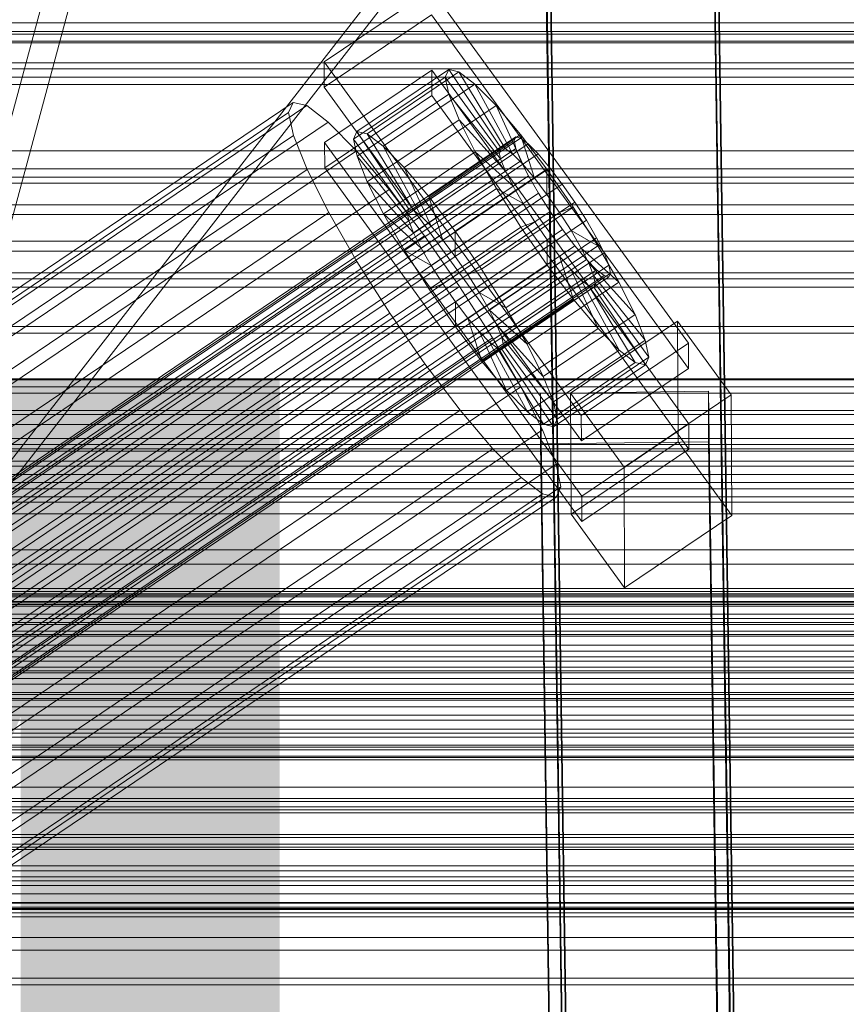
# Model space of a CAD drawing. Header units: millimetres. Extents: x -1970 to 61924, y -58230 to 6847.
# Tile 296 of 656: x 302 to 390, y -33417 to -33311. Entities that reach past the tile are written whole.
import ezdxf

# ---------------------------------------------------------------- set-up
doc = ezdxf.new("R2010")
doc.units = ezdxf.units.MM
for name, color, linetype, lineweight in [('COTAS_O', 1, 'Continuous', 0), ('frontal_briquetadora', 7, 'Continuous', 0), ('frontal_C01', 7, 'Continuous', 0), ('frontal_C02', 7, 'Continuous', 0), ('frontal_C03', 7, 'Continuous', 0), ('frontal_dosificador', 7, 'Continuous', 0), ('frontal_secador', 7, 'Continuous', 0)]:
    doc.layers.add(name, color=color, linetype=linetype, lineweight=lineweight)
doc.dimstyles.new('R19_100', dxfattribs={"dimtxt": 250, "dimasz": 150, "dimexe": 150, "dimexo": 80, "dimgap": 100, "dimtad": 1, "dimtih": 1, "dimtoh": 1, "dimdsep": 46, "dimcen": 0.09, "dimadec": 0, "dimazin": 0, "dimtfac": 1, "dimtdec": 4, "dimtofl": 0, "dimtmove": 0, "dimatfit": 3, "dimfxl": 1, "dimtolj": 1, "dimtzin": 0, "dimarcsym": 0})

# ---------------------------------------------------------------- blocks, each defined once
blk = doc.blocks.new('DIM_R26_46')
at = {"layer": 'COTAS_O'}
for p, q in [((-1725, -33700), (-1575, -33655)), ((1725, -33700), (1575, -33655)), ((-1725, -34400), (-1725, -33700)), ((-1725, -33700), (1725, -33700)), ((-1725, -33700), (-1575, -33745)), ((1725, -33700), (1575, -33745)), ((1725, -34400), (1725, -33700))]:
    blk.add_line(p, q, dxfattribs=at)
blk.add_text('3450 O', height=250, dxfattribs=at).set_placement((0, -33600))

msp = doc.modelspace()

# ---------------------------------------------------------------- linework, layer by layer
at = {"layer": 'frontal_briquetadora'}
for p, q in [((207, -33670), (342, -33170)), ((210, -33670), (345, -33170))]:
    msp.add_line(p, q, dxfattribs=at)
at = {"layer": 'frontal_C01'}
for p, q in [((360.514, -33425.982), (357.646, -33230.872)), ((375.644, -33230.626), (378.512, -33425.737)), ((378.512, -33431.13), (375.644, -33236.019)), ((360.514, -33431.375), (357.646, -33236.264)), ((334.501, -33315.962), (345.969, -33308.226)), ((345.969, -33308.226), (373.501, -33346.08)), ((345.981, -33310.922), (334.513, -33318.658)), ((373.513, -33348.776), (345.981, -33310.922)), ((425, -33311.776), (-425, -33311.776)), ((425, -33313.916), (-425, -33313.916)), ((334.513, -33318.658), (334.501, -33315.962)), ((362.033, -33353.816), (334.501, -33315.962)), ((334.539, -33324.59), (346.008, -33316.853)), ((338.005, -33323.411), (347.835, -33316.779)), ((339.088, -33323.672), (348.918, -33317.041)), ((346.008, -33316.853), (346.02, -33319.55)), ((346.008, -33316.853), (373.539, -33354.708)), ((347.835, -33316.779), (347.47, -33317.595)), ((348.918, -33317.041), (347.835, -33316.779)), ((347.835, -33316.779), (353.378, -33325.095)), ((350.645, -33318.361), (348.918, -33317.041)), ((348.918, -33317.041), (353.892, -33325.219)), ((337.64, -33324.226), (347.47, -33317.595)), ((340.816, -33324.992), (350.645, -33318.361)), ((347.47, -33317.595), (353.205, -33325.481)), ((347.47, -33317.595), (347.847, -33319.431)), ((352.899, -33320.65), (350.645, -33318.361)), ((350.645, -33318.361), (354.71, -33325.844)), ((334.513, -33318.658), (362.045, -33356.513)), ((338.017, -33326.062), (347.847, -33319.431)), ((347.847, -33319.431), (353.384, -33326.351)), ((347.847, -33319.431), (348.941, -33322.164)), ((146.872, -33444.634), (331.181, -33320.299)), ((331.181, -33320.299), (330.692, -33321.389)), ((332.629, -33320.649), (331.181, -33320.299)), ((346.02, -33319.55), (334.551, -33327.286)), ((373.551, -33357.404), (346.02, -33319.55)), ((146.383, -33445.724), (330.692, -33321.389)), ((148.32, -33444.983), (332.629, -33320.649)), ((330.692, -33321.389), (331.197, -33323.844)), ((334.938, -33322.414), (332.629, -33320.649)), ((343.069, -33327.282), (352.899, -33320.65)), ((355.525, -33323.752), (352.899, -33320.65)), ((352.899, -33320.65), (355.777, -33326.928)), ((150.629, -33446.748), (334.938, -33322.414)), ((337.95, -33325.474), (334.938, -33322.414)), ((339.111, -33328.795), (348.941, -33322.164)), ((348.941, -33322.164), (353.902, -33327.645)), ((348.941, -33322.164), (350.678, -33325.606)), ((337.64, -33324.226), (338.005, -33323.411)), ((343.549, -33331.726), (338.005, -33323.411)), ((338.005, -33323.411), (339.088, -33323.672)), ((141.045, -33468.604), (354.844, -33324.376)), ((141.218, -33468.218), (355.017, -33323.99)), ((141.731, -33468.342), (355.53, -33324.113)), ((146.887, -33448.179), (331.197, -33323.844)), ((331.197, -33323.844), (332.659, -33327.497)), ((334.551, -33327.286), (334.539, -33324.59)), ((362.071, -33362.444), (334.539, -33324.59)), ((343.376, -33332.112), (337.64, -33324.226)), ((338.017, -33326.062), (337.64, -33324.226)), ((344.062, -33331.85), (339.088, -33323.672)), ((339.088, -33323.672), (340.816, -33324.992)), ((345.695, -33330.384), (355.525, -33323.752)), ((355.017, -33323.99), (354.844, -33324.376)), ((354.844, -33324.376), (355.022, -33325.246)), ((355.53, -33324.113), (355.017, -33323.99)), ((358.345, -33327.456), (355.525, -33323.752)), ((355.525, -33323.752), (357.021, -33328.398)), ((356.348, -33324.739), (355.53, -33324.113)), ((-425, -33325.472), (425, -33325.472)), ((141.224, -33469.474), (355.022, -33325.246)), ((142.549, -33468.967), (356.348, -33324.739)), ((153.641, -33449.809), (337.95, -33325.474)), ((341.461, -33329.621), (337.95, -33325.474)), ((344.88, -33332.475), (340.816, -33324.992)), ((340.816, -33324.992), (343.069, -33327.282)), ((340.848, -33332.237), (350.678, -33325.606)), ((353.205, -33325.481), (343.376, -33332.112)), ((353.378, -33325.095), (343.549, -33331.726)), ((353.892, -33325.219), (344.062, -33331.85)), ((350.678, -33325.606), (354.725, -33329.276)), ((350.678, -33325.606), (352.938, -33329.523)), ((353.205, -33325.481), (353.378, -33325.095)), ((353.384, -33326.351), (353.205, -33325.481)), ((353.378, -33325.095), (353.892, -33325.219)), ((353.892, -33325.219), (354.71, -33325.844)), ((355.022, -33325.246), (355.541, -33326.54)), ((357.415, -33325.823), (356.348, -33324.739)), ((141.742, -33470.768), (355.541, -33326.54)), ((143.617, -33470.052), (357.415, -33325.823)), ((343.554, -33332.982), (338.017, -33326.062)), ((339.111, -33328.795), (338.017, -33326.062)), ((353.384, -33326.351), (343.554, -33332.982)), ((354.71, -33325.844), (344.88, -33332.475)), ((353.902, -33327.645), (353.384, -33326.351)), ((354.71, -33325.844), (355.777, -33326.928)), ((355.541, -33326.54), (356.363, -33328.171)), ((358.659, -33327.293), (357.415, -33325.823)), ((144.861, -33471.521), (358.659, -33327.293)), ((148.35, -33451.832), (332.659, -33327.497)), ((332.659, -33327.497), (334.981, -33332.099)), ((334.551, -33327.286), (362.083, -33365.14)), ((345.947, -33333.56), (343.069, -33327.282)), ((343.069, -33327.282), (345.695, -33330.384)), ((353.902, -33327.645), (344.073, -33334.276)), ((355.777, -33326.928), (345.947, -33333.56)), ((358.345, -33327.456), (348.515, -33334.087)), ((354.725, -33329.276), (353.902, -33327.645)), ((355.777, -33326.928), (357.021, -33328.398)), ((358.357, -33330.152), (358.345, -33327.456)), ((361.166, -33331.509), (358.345, -33327.456)), ((359.995, -33329.047), (358.659, -33327.293)), ((142.565, -33472.399), (356.363, -33328.171)), ((344.073, -33334.276), (339.111, -33328.795)), ((340.848, -33332.237), (339.111, -33328.795)), ((357.021, -33328.398), (347.191, -33335.029)), ((356.363, -33328.171), (357.434, -33330.026)), ((357.021, -33328.398), (358.357, -33330.152)), ((359.995, -33329.047), (146.196, -33473.275)), ((157.152, -33453.956), (341.461, -33329.621)), ((345.231, -33334.572), (341.461, -33329.621)), ((343.108, -33336.154), (352.938, -33329.523)), ((354.725, -33329.276), (344.895, -33335.907)), ((352.938, -33329.523), (355.796, -33331.131)), ((352.938, -33329.523), (355.569, -33333.649)), ((355.796, -33331.131), (354.725, -33329.276)), ((361.332, -33330.967), (359.995, -33329.047)), ((143.635, -33474.254), (357.434, -33330.026)), ((147.533, -33475.195), (361.332, -33330.967)), ((347.191, -33335.029), (345.695, -33330.384)), ((345.695, -33330.384), (348.515, -33334.087)), ((348.527, -33336.783), (358.357, -33330.152)), ((357.434, -33330.026), (358.68, -33331.98)), ((358.357, -33330.152), (359.693, -33332.072)), ((362.578, -33332.921), (361.332, -33330.967)), ((144.881, -33476.209), (358.68, -33331.98)), ((343.549, -33331.726), (343.376, -33332.112)), ((344.062, -33331.85), (343.549, -33331.726)), ((344.88, -33332.475), (344.062, -33331.85)), ((355.796, -33331.131), (345.966, -33337.763)), ((359.693, -33332.072), (349.863, -33338.703)), ((351.336, -33338.14), (361.166, -33331.509)), ((357.042, -33333.086), (355.796, -33331.131)), ((358.68, -33331.98), (360.017, -33333.9)), ((361.166, -33331.509), (359.693, -33332.072)), ((359.693, -33332.072), (360.939, -33334.026)), ((363.797, -33335.634), (361.166, -33331.509)), ((148.779, -33477.149), (362.578, -33332.921)), ((150.672, -33456.433), (334.981, -33332.099)), ((334.981, -33332.099), (338.003, -33337.335)), ((344.895, -33335.907), (340.848, -33332.237)), ((343.108, -33336.154), (340.848, -33332.237)), ((343.376, -33332.112), (343.554, -33332.982)), ((343.554, -33332.982), (344.073, -33334.276)), ((345.947, -33333.56), (344.88, -33332.475)), ((357.042, -33333.086), (347.212, -33339.717)), ((355.569, -33333.649), (357.042, -33333.086)), ((358.378, -33335.005), (357.042, -33333.086)), ((363.648, -33334.777), (362.578, -33332.921)), ((146.218, -33478.128), (360.017, -33333.9)), ((345.739, -33340.28), (355.569, -33333.649)), ((347.191, -33335.029), (345.947, -33333.56)), ((348.515, -33334.087), (348.527, -33336.783)), ((348.515, -33334.087), (351.336, -33338.14)), ((360.939, -33334.026), (351.109, -33340.657)), ((355.569, -33333.649), (358.39, -33337.701)), ((360.017, -33333.9), (361.352, -33335.654)), ((363.797, -33335.634), (360.939, -33334.026)), ((360.939, -33334.026), (362.01, -33335.882)), ((149.85, -33479.005), (363.648, -33334.777)), ((345.231, -33334.572), (160.922, -33458.907)), ((344.073, -33334.276), (344.895, -33335.907)), ((349.002, -33339.99), (345.231, -33334.572)), ((348.527, -33336.783), (347.191, -33335.029)), ((358.378, -33335.005), (348.548, -33341.636)), ((358.39, -33337.701), (358.378, -33335.005)), ((359.714, -33336.76), (358.378, -33335.005)), ((364.471, -33336.407), (363.648, -33334.777)), ((147.554, -33479.883), (361.352, -33335.654)), ((345.966, -33337.763), (343.108, -33336.154)), ((345.739, -33340.28), (343.108, -33336.154)), ((344.895, -33335.907), (345.966, -33337.763)), ((362.01, -33335.882), (352.18, -33342.513)), ((353.967, -33342.266), (363.797, -33335.634)), ((361.352, -33335.654), (362.596, -33337.124)), ((366.057, -33339.552), (362.01, -33335.882)), ((362.01, -33335.882), (362.833, -33337.512)), ((366.057, -33339.552), (363.797, -33335.634)), ((148.798, -33481.352), (362.596, -33337.124)), ((150.672, -33480.635), (364.471, -33336.407)), ((153.694, -33461.67), (338.003, -33337.335)), ((338.003, -33337.335), (341.52, -33342.851)), ((349.863, -33338.703), (348.527, -33336.783)), ((359.714, -33336.76), (349.884, -33343.391)), ((361.21, -33341.405), (359.714, -33336.76)), ((360.958, -33338.229), (359.714, -33336.76)), ((362.596, -33337.124), (363.664, -33338.208)), ((364.989, -33337.701), (364.471, -33336.407)), ((149.865, -33482.436), (363.664, -33338.208)), ((151.191, -33481.93), (364.989, -33337.701)), ((345.966, -33337.763), (347.212, -33339.717)), ((348.56, -33344.333), (358.39, -33337.701)), ((349.863, -33338.703), (351.336, -33338.14)), ((360.958, -33338.229), (351.128, -33344.86)), ((351.336, -33338.14), (353.967, -33342.266)), ((362.833, -33337.512), (353.003, -33344.143)), ((358.39, -33337.701), (361.21, -33341.405)), ((363.836, -33344.507), (360.958, -33338.229)), ((362.025, -33339.313), (360.958, -33338.229)), ((367.794, -33342.994), (362.833, -33337.512)), ((362.833, -33337.512), (363.351, -33338.807)), ((363.664, -33338.208), (364.482, -33338.834)), ((365.168, -33338.571), (364.989, -33337.701)), ((150.683, -33483.062), (364.482, -33338.834)), ((151.196, -33483.186), (364.995, -33338.957)), ((151.369, -33482.8), (365.168, -33338.571)), ((351.109, -33340.657), (349.863, -33338.703)), ((362.025, -33339.313), (352.196, -33345.945)), ((363.351, -33338.807), (353.521, -33345.438)), ((366.09, -33346.796), (362.025, -33339.313)), ((362.843, -33339.939), (362.025, -33339.313)), ((368.888, -33345.726), (363.351, -33338.807)), ((363.351, -33338.807), (363.53, -33339.676)), ((364.482, -33338.834), (364.995, -33338.957)), ((364.995, -33338.957), (365.168, -33338.571)), ((164.693, -33464.325), (349.002, -33339.99)), ((347.212, -33339.717), (345.739, -33340.28)), ((348.56, -33344.333), (345.739, -33340.28)), ((347.212, -33339.717), (348.548, -33341.636)), ((352.519, -33345.505), (349.002, -33339.99)), ((362.843, -33339.939), (353.014, -33346.57)), ((363.357, -33340.063), (353.527, -33346.694)), ((363.53, -33339.676), (353.7, -33346.308)), ((356.228, -33346.183), (366.057, -33339.552)), ((367.817, -33348.117), (362.843, -33339.939)), ((363.357, -33340.063), (362.843, -33339.939)), ((363.53, -33339.676), (363.357, -33340.063)), ((368.9, -33348.378), (363.357, -33340.063)), ((369.265, -33347.563), (363.53, -33339.676)), ((367.794, -33342.994), (366.057, -33339.552)), ((352.18, -33342.513), (351.109, -33340.657)), ((351.109, -33340.657), (353.967, -33342.266)), ((351.38, -33348.036), (361.21, -33341.405)), ((361.21, -33341.405), (363.836, -33344.507)), ((348.548, -33341.636), (348.56, -33344.333)), ((348.548, -33341.636), (349.884, -33343.391)), ((353.003, -33344.143), (352.18, -33342.513)), ((352.18, -33342.513), (356.228, -33346.183)), ((353.967, -33342.266), (356.228, -33346.183)), ((157.211, -33467.185), (341.52, -33342.851)), ((341.52, -33342.851), (345.291, -33348.269)), ((349.884, -33343.391), (351.38, -33348.036)), ((349.884, -33343.391), (351.128, -33344.86)), ((357.964, -33349.625), (367.794, -33342.994)), ((368.888, -33345.726), (367.794, -33342.994)), ((351.38, -33348.036), (348.56, -33344.333)), ((353.521, -33345.438), (353.003, -33344.143)), ((353.003, -33344.143), (357.964, -33349.625)), ((354.006, -33351.138), (363.836, -33344.507)), ((360.882, -33351.43), (372.35, -33343.694)), ((363.836, -33344.507), (366.09, -33346.796)), ((372.35, -33343.694), (372.408, -33356.635)), ((372.35, -33343.694), (378.086, -33351.58)), ((168.21, -33469.84), (352.519, -33345.505)), ((351.128, -33344.86), (354.006, -33351.138)), ((351.128, -33344.86), (352.196, -33345.945)), ((355.541, -33350.742), (352.519, -33345.505)), ((353.7, -33346.308), (353.521, -33345.438)), ((353.521, -33345.438), (359.058, -33352.358)), ((359.058, -33352.358), (368.888, -33345.726)), ((369.265, -33347.563), (368.888, -33345.726)), ((352.196, -33345.945), (356.26, -33353.428)), ((352.196, -33345.945), (353.014, -33346.57)), ((353.014, -33346.57), (357.987, -33354.748)), ((353.014, -33346.57), (353.527, -33346.694)), ((353.527, -33346.694), (353.7, -33346.308)), ((353.527, -33346.694), (359.07, -33355.009)), ((353.7, -33346.308), (359.436, -33354.194)), ((356.228, -33346.183), (357.964, -33349.625)), ((356.26, -33353.428), (366.09, -33346.796)), ((373.501, -33346.08), (362.033, -33353.816)), ((366.09, -33346.796), (367.817, -33348.117)), ((373.513, -33348.776), (373.501, -33346.08)), ((359.436, -33354.194), (369.265, -33347.563)), ((368.9, -33348.378), (369.265, -33347.563)), ((160.982, -33472.603), (345.291, -33348.269)), ((345.291, -33348.269), (349.061, -33353.22)), ((354.006, -33351.138), (351.38, -33348.036)), ((357.987, -33354.748), (367.817, -33348.117)), ((359.07, -33355.009), (368.9, -33348.378)), ((362.045, -33356.513), (373.513, -33348.776)), ((367.817, -33348.117), (368.9, -33348.378)), ((357.964, -33349.625), (359.058, -33352.358)), ((171.232, -33475.077), (355.541, -33350.742)), ((357.863, -33355.344), (355.541, -33350.742)), ((356.26, -33353.428), (354.006, -33351.138)), ((357.646, -33351.459), (375.644, -33351.214)), ((357.646, -33356.852), (357.646, -33351.459)), ((360.514, -33546.57), (357.646, -33351.459)), ((360.939, -33364.372), (360.882, -33351.43)), ((366.618, -33359.317), (360.882, -33351.43)), ((378.086, -33351.58), (366.618, -33359.317)), ((375.644, -33351.214), (375.644, -33356.607)), ((375.644, -33351.214), (378.512, -33546.325)), ((378.143, -33364.522), (378.086, -33351.58)), ((359.058, -33352.358), (359.436, -33354.194)), ((164.752, -33477.554), (349.061, -33353.22)), ((349.061, -33353.22), (352.572, -33357.367)), ((357.987, -33354.748), (356.26, -33353.428)), ((359.436, -33354.194), (359.07, -33355.009)), ((362.033, -33353.816), (362.045, -33356.513)), ((359.07, -33355.009), (357.987, -33354.748)), ((373.539, -33354.708), (362.071, -33362.444)), ((373.551, -33357.404), (373.539, -33354.708)), ((173.554, -33479.679), (357.863, -33355.344)), ((359.326, -33358.997), (357.863, -33355.344)), ((168.263, -33481.701), (352.572, -33357.367)), ((352.572, -33357.367), (355.584, -33360.427)), ((375.644, -33356.607), (357.646, -33356.852)), ((360.514, -33551.963), (357.646, -33356.852)), ((372.408, -33356.635), (360.939, -33364.372)), ((378.143, -33364.522), (372.408, -33356.635)), ((378.512, -33551.717), (375.644, -33356.607)), ((362.083, -33365.14), (373.551, -33357.404)), ((175.016, -33483.331), (359.326, -33358.997)), ((359.83, -33361.452), (359.326, -33358.997)), ((366.618, -33359.317), (366.675, -33372.258)), ((171.275, -33484.762), (355.584, -33360.427)), ((355.584, -33360.427), (357.893, -33362.192)), ((175.521, -33485.786), (359.83, -33361.452)), ((359.341, -33362.542), (359.83, -33361.452)), ((173.584, -33486.527), (357.893, -33362.192)), ((175.032, -33486.876), (359.341, -33362.542)), ((357.893, -33362.192), (359.341, -33362.542)), ((362.071, -33362.444), (362.083, -33365.14)), ((360.939, -33364.372), (366.675, -33372.258)), ((366.675, -33372.258), (378.143, -33364.522))]:
    msp.add_line(p, q, dxfattribs=at)
at = {"layer": 'frontal_C02'}
for p, q in [((375.644, -33260.244), (378.512, -33453.649)), ((360.514, -33453.892), (357.646, -33260.487)), ((360.514, -33459.853), (357.646, -33266.448)), ((378.512, -33459.61), (375.644, -33266.205))]:
    msp.add_line(p, q, dxfattribs=at)
at = {"layer": 'frontal_C03'}
for p, q in [((1250, -33312.709), (-1250, -33312.709)), ((1250, -33313.766), (-1250, -33313.766)), ((1250, -33316.073), (-1250, -33316.073)), ((1250, -33316.727), (-1250, -33316.727)), ((-1500, -33318.373), (1500, -33318.373)), ((1250, -33317.608), (-1250, -33317.608)), ((1250, -33327.415), (-1250, -33327.415)), ((1250, -33328.296), (-1250, -33328.296)), ((1250, -33328.949), (-1250, -33328.949)), ((1250, -33331.257), (-1250, -33331.257)), ((-1250, -33332.314), (1250, -33332.314)), ((1250, -33335.166), (-1250, -33335.166)), ((1250, -33336.224), (-1250, -33336.224)), ((1250, -33338.531), (-1250, -33338.531)), ((1250, -33339.184), (-1250, -33339.184)), ((1250, -33340.066), (-1250, -33340.066)), ((-1500, -33344.278), (1500, -33344.278)), ((1250, -33349.872), (-1250, -33349.872)), ((1250, -33350.754), (-1250, -33350.754)), ((1250, -33351.407), (-1250, -33351.407)), ((1500, -33353.261), (-1500, -33353.261)), ((1250, -33353.714), (-1250, -33353.714)), ((-1250, -33354.772), (1250, -33354.772)), ((-1250, -33356.261), (1250, -33356.261)), ((-1250, -33356.894), (1250, -33356.894)), ((-1250, -33357.358), (1250, -33357.358)), ((1250, -33357.624), (-1250, -33357.624)), ((1250, -33358.681), (-1250, -33358.681)), ((-1250, -33359.214), (1250, -33359.214)), ((-1250, -33360.11), (1250, -33360.11)), ((1250, -33360.989), (-1250, -33360.989)), ((1250, -33361.642), (-1250, -33361.642)), ((1250, -33362.523), (-1250, -33362.523)), ((-1250, -33363.062), (1250, -33363.062)), ((-1250, -33364.33), (1250, -33364.33)), ((-1250, -33368.177), (1250, -33368.177)), ((-1250, -33369.729), (1250, -33369.729)), ((-1500, -33372.651), (1500, -33372.651)), ((-1500, -33372.875), (1500, -33372.875)), ((-1500, -33373.04), (1500, -33373.04)), ((1250, -33372.33), (-1250, -33372.33)), ((-1500, -33373.697), (1500, -33373.697)), ((-1500, -33374.015), (1500, -33374.015)), ((1250, -33373.211), (-1250, -33373.211)), ((1250, -33373.865), (-1250, -33373.865)), ((-1250, -33374.21), (1250, -33374.21)), ((-1500, -33375.061), (1500, -33375.061)), ((-1500, -33375.51), (1500, -33375.51)), ((1250, -33375.941), (-1250, -33375.941)), ((1250, -33376.172), (-1250, -33376.172)), ((-1500, -33376.873), (1500, -33376.873)), ((-1250, -33377.229), (1250, -33377.229)), ((-1500, -33377.423), (1500, -33377.423)), ((1500, -33378.384), (-1500, -33378.384)), ((-1500, -33379.011), (1500, -33379.011)), ((1500, -33379.624), (-1500, -33379.624)), ((1250, -33380.081), (-1250, -33380.081)), ((-1500, -33381.328), (1500, -33381.328)), ((-1250, -33380.749), (1250, -33380.749)), ((1250, -33381.139), (-1250, -33381.139)), ((-1500, -33381.963), (1500, -33381.963)), ((-1250, -33382.542), (1250, -33382.542)), ((-1500, -33383.667), (1500, -33383.667)), ((1250, -33383.446), (-1250, -33383.446)), ((-1500, -33384.28), (1500, -33384.28)), ((1250, -33384.1), (-1250, -33384.1)), ((1250, -33384.981), (-1250, -33384.981)), ((-1500, -33385.868), (1500, -33385.868)), ((-1500, -33386.418), (1500, -33386.418)), ((-1500, -33387.367), (1500, -33387.367)), ((-1500, -33387.781), (1500, -33387.781)), ((-1250, -33387.35), (1250, -33387.35)), ((-1500, -33388.23), (1500, -33388.23)), ((-1500, -33389.276), (1500, -33389.276)), ((-1500, -33389.594), (1500, -33389.594)), ((-1250, -33389.081), (1250, -33389.081)), ((-1500, -33390.251), (1500, -33390.251)), ((-1500, -33390.416), (1500, -33390.416)), ((-1500, -33390.64), (1500, -33390.64)), ((-1250, -33393.561), (1250, -33393.561)), ((1250, -33394.787), (-1250, -33394.787)), ((-1250, -33395.114), (1250, -33395.114)), ((1250, -33395.669), (-1250, -33395.669)), ((1250, -33396.322), (-1250, -33396.322)), ((1250, -33398.63), (-1250, -33398.63)), ((-1250, -33398.961), (1250, -33398.961)), ((-1250, -33399.687), (1250, -33399.687)), ((-1250, -33400.228), (1250, -33400.228)), ((1250, -33402.539), (-1250, -33402.539)), ((-1250, -33403.181), (1250, -33403.181)), ((1250, -33403.596), (-1250, -33403.596)), ((-1250, -33404.077), (1250, -33404.077)), ((1250, -33405.904), (-1250, -33405.904)), ((-1250, -33405.933), (1250, -33405.933)), ((-1250, -33406.397), (1250, -33406.397)), ((1250, -33406.557), (-1250, -33406.557)), ((-1250, -33407.03), (1250, -33407.03)), ((1250, -33407.439), (-1250, -33407.439))]:
    msp.add_line(p, q, dxfattribs=at)
at = {"layer": 'frontal_dosificador'}
msp.add_line((-770, -33400), (770, -33400), dxfattribs=at)
at = {"layer": 'frontal_secador'}
for p, q in [((413, -33215), (-431.48, -34297.08)), ((407, -33225), (-422.12, -34288.52)), ((1250, -33313), (-1250, -33313)), ((-1250, -33345), (1250, -33345)), ((-1250, -33350), (1250, -33350)), ((-1250, -33396), (1250, -33396)), ((-1250, -33402), (1250, -33402)), ((-1250, -33405), (1250, -33405)), ((1250, -33406), (-1250, -33406)), ((-1250, -33406.659), (1250, -33406.659)), ((1250, -33409.659), (-1250, -33409.659)), ((-1250, -33411), (1250, -33411)), ((1250, -33414), (-1250, -33414)), ((-1250, -33414.728), (1250, -33414.728))]:
    msp.add_line(p, q, dxfattribs=at)

# ---------------------------------------------------------------- dimensions: what is measured, and where the dimension line sits
at = {"layer": 'COTAS_O'}
dim = msp.add_aligned_dim(p1=(-1725, -34400), p2=(1725, -34400), distance=700, text='<> O', dimstyle='R19_100', dxfattribs=at)
dim.commit()
dim.dimension.update_dxf_attribs({"geometry": 'DIM_R26_46', "text_midpoint": (0, -33700)})

doc.saveas('drawing.dxf')
